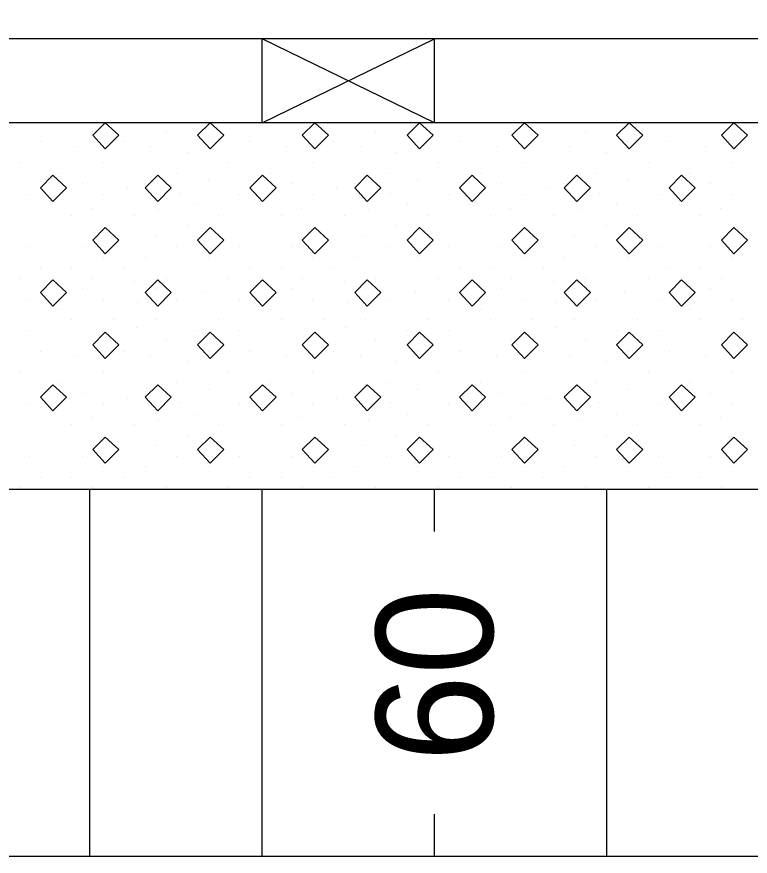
# Model space of a CAD drawing. Extents: x 1313964 to 1316843, y 2087046 to 2096619.
# Drawn here: x 1314200.047 to 1314204.304, y 2089928.164 to 2089933.036 of the extents above; entities that cross this region are included whole.
import ezdxf

# ---------------------------------------------------------------- set-up
doc = ezdxf.new("R2010")
doc.units = 0
doc.layers.add('B-Sub-Contour', color=7, linetype='Continuous')
doc.layers.add('Default', color=7, linetype='Continuous')

# ---------------------------------------------------------------- blocks, each defined once
blk = doc.blocks.new('POINT_DISPLAY')
at = {"layer": 'Default'}
blk.add_line((0, 0), (0, 0), dxfattribs=at)

msp = doc.modelspace()

# ---------------------------------------------------------------- linework, layer by layer
at = {"layer": 'B-Sub-Contour'}
for points in [[(1314234.9036, 2089928.1639), (1314234.9036, 2089971.0354), (1314173.4848, 2089971.0354), (1314173.4848, 2089928.1639), (1314234.9036, 2089928.1639)], [(1314232.4712, 2089932.9071), (1314187.4713, 2089932.9071)], [(1314201.4713, 2089932.4207), (1314202.4713, 2089932.9071)], [(1314202.4713, 2089932.4207), (1314201.4713, 2089932.9071)], [(1314201.4713, 2089932.4207), (1314201.4713, 2089932.9071)], [(1314202.4713, 2089932.4207), (1314202.4713, 2089932.9071)], [(1314232.4712, 2089932.4207), (1314180.7821, 2089932.4207)], [(1314232.4712, 2089930.2923), (1314180.7821, 2089930.2923)], [(1314200.4713, 2089928.1639), (1314200.4713, 2089930.2923)], [(1314200.4713, 2089928.1639), (1314200.4713, 2089930.2923)], [(1314201.4713, 2089928.1639), (1314201.4713, 2089930.2923)], [(1314202.4713, 2089930.049), (1314202.4713, 2089930.2923)], [(1314202.4713, 2089930.049), (1314202.4713, 2089930.2923)], [(1314203.4713, 2089928.1639), (1314203.4713, 2089930.2923)], [(1314202.4713, 2089928.1639), (1314202.4713, 2089928.4071)], [(1314202.4713, 2089928.1639), (1314202.4713, 2089928.4071)]]:
    msp.add_lwpolyline(points, dxfattribs=at)
for points in [[(1314200.5611, 2089932.4207), (1314200.4882, 2089932.3477), (1314200.5611, 2089932.2686), (1314200.6402, 2089932.3477)], [(1314201.1692, 2089932.4207), (1314201.0963, 2089932.3477), (1314201.1692, 2089932.2686), (1314201.2483, 2089932.3477)], [(1314201.7773, 2089932.4207), (1314201.7044, 2089932.3477), (1314201.7773, 2089932.2686), (1314201.8564, 2089932.3477)], [(1314202.3854, 2089932.4207), (1314202.3125, 2089932.3477), (1314202.3854, 2089932.2686), (1314202.4645, 2089932.3477)], [(1314202.9936, 2089932.4207), (1314202.9206, 2089932.3477), (1314202.9936, 2089932.2686), (1314203.0726, 2089932.3477)], [(1314203.6017, 2089932.4207), (1314203.5287, 2089932.3477), (1314203.6017, 2089932.2686), (1314203.6807, 2089932.3477)], [(1314204.2098, 2089932.4207), (1314204.1368, 2089932.3477), (1314204.2098, 2089932.2686), (1314204.2888, 2089932.3477)], [(1314200.2571, 2089932.1166), (1314200.1841, 2089932.0436), (1314200.2571, 2089931.9646), (1314200.3361, 2089932.0436)], [(1314200.8652, 2089932.1166), (1314200.7922, 2089932.0436), (1314200.8652, 2089931.9646), (1314200.9442, 2089932.0436)], [(1314201.4733, 2089932.1166), (1314201.4003, 2089932.0436), (1314201.4733, 2089931.9646), (1314201.5523, 2089932.0436)], [(1314202.0814, 2089932.1166), (1314202.0084, 2089932.0436), (1314202.0814, 2089931.9646), (1314202.1605, 2089932.0436)], [(1314202.6895, 2089932.1166), (1314202.6165, 2089932.0436), (1314202.6895, 2089931.9646), (1314202.7686, 2089932.0436)], [(1314203.2976, 2089932.1166), (1314203.2246, 2089932.0436), (1314203.2976, 2089931.9646), (1314203.3767, 2089932.0436)], [(1314203.9057, 2089932.1166), (1314203.8327, 2089932.0436), (1314203.9057, 2089931.9646), (1314203.9848, 2089932.0436)], [(1314200.5611, 2089931.8125), (1314200.4882, 2089931.7396), (1314200.5611, 2089931.6605), (1314200.6402, 2089931.7396)], [(1314201.1692, 2089931.8125), (1314201.0963, 2089931.7396), (1314201.1692, 2089931.6605), (1314201.2483, 2089931.7396)], [(1314201.7773, 2089931.8125), (1314201.7044, 2089931.7396), (1314201.7773, 2089931.6605), (1314201.8564, 2089931.7396)], [(1314202.3854, 2089931.8125), (1314202.3125, 2089931.7396), (1314202.3854, 2089931.6605), (1314202.4645, 2089931.7396)], [(1314202.9936, 2089931.8125), (1314202.9206, 2089931.7396), (1314202.9936, 2089931.6605), (1314203.0726, 2089931.7396)], [(1314203.6017, 2089931.8125), (1314203.5287, 2089931.7396), (1314203.6017, 2089931.6605), (1314203.6807, 2089931.7396)], [(1314204.2098, 2089931.8125), (1314204.1368, 2089931.7396), (1314204.2098, 2089931.6605), (1314204.2888, 2089931.7396)], [(1314200.2571, 2089931.5085), (1314200.1841, 2089931.4355), (1314200.2571, 2089931.3565), (1314200.3361, 2089931.4355)], [(1314200.8652, 2089931.5085), (1314200.7922, 2089931.4355), (1314200.8652, 2089931.3565), (1314200.9442, 2089931.4355)], [(1314201.4733, 2089931.5085), (1314201.4003, 2089931.4355), (1314201.4733, 2089931.3565), (1314201.5523, 2089931.4355)], [(1314202.0814, 2089931.5085), (1314202.0084, 2089931.4355), (1314202.0814, 2089931.3565), (1314202.1605, 2089931.4355)], [(1314202.6895, 2089931.5085), (1314202.6165, 2089931.4355), (1314202.6895, 2089931.3565), (1314202.7686, 2089931.4355)], [(1314203.2976, 2089931.5085), (1314203.2246, 2089931.4355), (1314203.2976, 2089931.3565), (1314203.3767, 2089931.4355)], [(1314203.9057, 2089931.5085), (1314203.8327, 2089931.4355), (1314203.9057, 2089931.3565), (1314203.9848, 2089931.4355)], [(1314200.5611, 2089931.2044), (1314200.4882, 2089931.1315), (1314200.5611, 2089931.0524), (1314200.6402, 2089931.1315)], [(1314201.1692, 2089931.2044), (1314201.0963, 2089931.1315), (1314201.1692, 2089931.0524), (1314201.2483, 2089931.1315)], [(1314201.7773, 2089931.2044), (1314201.7044, 2089931.1315), (1314201.7773, 2089931.0524), (1314201.8564, 2089931.1315)], [(1314202.3854, 2089931.2044), (1314202.3125, 2089931.1315), (1314202.3854, 2089931.0524), (1314202.4645, 2089931.1315)], [(1314202.9936, 2089931.2044), (1314202.9206, 2089931.1315), (1314202.9936, 2089931.0524), (1314203.0726, 2089931.1315)], [(1314203.6017, 2089931.2044), (1314203.5287, 2089931.1315), (1314203.6017, 2089931.0524), (1314203.6807, 2089931.1315)], [(1314204.2098, 2089931.2044), (1314204.1368, 2089931.1315), (1314204.2098, 2089931.0524), (1314204.2888, 2089931.1315)], [(1314200.2571, 2089930.9004), (1314200.1841, 2089930.8274), (1314200.2571, 2089930.7484), (1314200.3361, 2089930.8274)], [(1314200.8652, 2089930.9004), (1314200.7922, 2089930.8274), (1314200.8652, 2089930.7484), (1314200.9442, 2089930.8274)], [(1314201.4733, 2089930.9004), (1314201.4003, 2089930.8274), (1314201.4733, 2089930.7484), (1314201.5523, 2089930.8274)], [(1314202.0814, 2089930.9004), (1314202.0084, 2089930.8274), (1314202.0814, 2089930.7484), (1314202.1605, 2089930.8274)], [(1314202.6895, 2089930.9004), (1314202.6165, 2089930.8274), (1314202.6895, 2089930.7484), (1314202.7686, 2089930.8274)], [(1314203.2976, 2089930.9004), (1314203.2246, 2089930.8274), (1314203.2976, 2089930.7484), (1314203.3767, 2089930.8274)], [(1314203.9057, 2089930.9004), (1314203.8327, 2089930.8274), (1314203.9057, 2089930.7484), (1314203.9848, 2089930.8274)], [(1314200.5611, 2089930.5963), (1314200.4882, 2089930.5234), (1314200.5611, 2089930.4443), (1314200.6402, 2089930.5234)], [(1314201.1692, 2089930.5963), (1314201.0963, 2089930.5234), (1314201.1692, 2089930.4443), (1314201.2483, 2089930.5234)], [(1314201.7773, 2089930.5963), (1314201.7044, 2089930.5234), (1314201.7773, 2089930.4443), (1314201.8564, 2089930.5234)], [(1314202.3854, 2089930.5963), (1314202.3125, 2089930.5234), (1314202.3854, 2089930.4443), (1314202.4645, 2089930.5234)], [(1314202.9936, 2089930.5963), (1314202.9206, 2089930.5234), (1314202.9936, 2089930.4443), (1314203.0726, 2089930.5234)], [(1314203.6017, 2089930.5963), (1314203.5287, 2089930.5234), (1314203.6017, 2089930.4443), (1314203.6807, 2089930.5234)], [(1314204.2098, 2089930.5963), (1314204.1368, 2089930.5234), (1314204.2098, 2089930.4443), (1314204.2888, 2089930.5234)]]:
    msp.add_lwpolyline(points, close=True, dxfattribs=at)

# ---------------------------------------------------------------- block references
at = {"layer": 'B-Sub-Contour', "xscale": 0.019951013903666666, "yscale": 0.019951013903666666, "rotation": 90}
for p in [(1314200.4882, 2089932.3705), (1314200.9138, 2089932.3705), (1314201.7044, 2089932.3705), (1314202.13, 2089932.3705), (1314202.9206, 2089932.3705), (1314203.3463, 2089932.3705), (1314204.1368, 2089932.3705), (1314200.1841, 2089932.3097), (1314200.3969, 2089932.2848), (1314200.6706, 2089932.3097), (1314200.8254, 2089932.282), (1314201.1571, 2089932.3097), (1314201.4003, 2089932.3097), (1314201.6132, 2089932.2848), (1314201.8868, 2089932.3097), (1314202.0416, 2089932.282), (1314202.3733, 2089932.3097), (1314202.6165, 2089932.3097), (1314202.8294, 2089932.2848), (1314203.103, 2089932.3097), (1314203.2578, 2089932.282), (1314203.5895, 2089932.3097), (1314203.8327, 2089932.3097), (1314204.0456, 2089932.2848), (1314201.0355, 2089932.2489), (1314202.2517, 2089932.2489), (1314203.4679, 2089932.2489), (1314200.0625, 2089932.1881), (1314200.549, 2089932.1881), (1314201.2787, 2089932.1881), (1314201.7652, 2089932.1881), (1314202.4949, 2089932.1881), (1314202.9814, 2089932.1881), (1314203.7111, 2089932.1881), (1314204.1976, 2089932.1881), (1314200.3057, 2089932.1272), (1314200.9746, 2089932.1272), (1314201.5219, 2089932.1272), (1314202.1909, 2089932.1272), (1314202.7382, 2089932.1272), (1314203.4071, 2089932.1272), (1314203.9544, 2089932.1272), (1314201.1571, 2089932.0888), (1314202.3733, 2089932.0888), (1314203.5895, 2089932.0888), (1314200.4273, 2089932.0664), (1314200.6872, 2089932.0363), (1314200.7922, 2089932.0664), (1314201.6436, 2089932.0664), (1314201.9034, 2089932.0363), (1314202.0084, 2089932.0664), (1314202.8598, 2089932.0664), (1314203.1196, 2089932.0363), (1314203.2246, 2089932.0664), (1314204.076, 2089932.0664), (1314200.1233, 2089932.0056), (1314200.549, 2089932.0056), (1314200.9995, 2089932.0115), (1314201.3395, 2089932.0056), (1314201.7652, 2089932.0056), (1314202.2157, 2089932.0115), (1314202.5557, 2089932.0056), (1314202.9814, 2089932.0056), (1314203.4319, 2089932.0115), (1314203.7719, 2089932.0056), (1314204.1976, 2089932.0056), (1314200.2449, 2089931.9448), (1314200.4826, 2089931.9258), (1314201.0963, 2089931.9448), (1314201.4611, 2089931.9448), (1314201.6988, 2089931.9258), (1314202.3125, 2089931.9448), (1314202.6773, 2089931.9448), (1314202.9151, 2089931.9258), (1314203.5287, 2089931.9448), (1314203.8936, 2089931.9448), (1314204.1313, 2089931.9258), (1314200.3665, 2089931.884), (1314200.7314, 2089931.884), (1314200.8724, 2089931.9176), (1314201.2179, 2089931.884), (1314201.5827, 2089931.884), (1314201.9476, 2089931.884), (1314202.0886, 2089931.9176), (1314202.4341, 2089931.884), (1314202.799, 2089931.884), (1314203.1638, 2089931.884), (1314203.3048, 2089931.9176), (1314203.6503, 2089931.884), (1314204.0152, 2089931.884), (1314201.0355, 2089931.8232), (1314202.2517, 2089931.8232), (1314203.4679, 2089931.8232), (1314200.6098, 2089931.7624), (1314200.853, 2089931.7624), (1314201.826, 2089931.7624), (1314202.0692, 2089931.7624), (1314203.0422, 2089931.7624), (1314203.2854, 2089931.7624), (1314204.2584, 2089931.7624), (1314200.1233, 2089931.7016), (1314200.4273, 2089931.7016), (1314200.9746, 2089931.7016), (1314201.3395, 2089931.7016), (1314201.6436, 2089931.7016), (1314202.1909, 2089931.7016), (1314202.5557, 2089931.7016), (1314202.8598, 2089931.7016), (1314203.4071, 2089931.7016), (1314203.7719, 2089931.7016), (1314204.076, 2089931.7016), (1314200.549, 2089931.6408), (1314200.7922, 2089931.6408), (1314201.1571, 2089931.6408), (1314201.7652, 2089931.6408), (1314202.0084, 2089931.6408), (1314202.3733, 2089931.6408), (1314202.9814, 2089931.6408), (1314203.2246, 2089931.6408), (1314203.5895, 2089931.6408), (1314204.1976, 2089931.6408), (1314200.1841, 2089931.5799), (1314200.3665, 2089931.5799), (1314200.6706, 2089931.5799), (1314201.4003, 2089931.5799), (1314201.5827, 2089931.5799), (1314201.8868, 2089931.5799), (1314202.6165, 2089931.5799), (1314202.799, 2089931.5799), (1314203.103, 2089931.5799), (1314203.8327, 2089931.5799), (1314204.0152, 2089931.5799), (1314200.0625, 2089931.5191), (1314200.2449, 2089931.5055), (1314200.4882, 2089931.5191), (1314200.7314, 2089931.4978), (1314200.9138, 2089931.5191), (1314201.2787, 2089931.5191), (1314201.4611, 2089931.5055), (1314201.7044, 2089931.5191), (1314201.9476, 2089931.4978), (1314202.13, 2089931.5191), (1314202.4949, 2089931.5191), (1314202.6773, 2089931.5055), (1314202.9206, 2089931.5191), (1314203.1638, 2089931.4978), (1314203.3463, 2089931.5191), (1314203.7111, 2089931.5191), (1314203.8936, 2089931.5055), (1314204.1368, 2089931.5191), (1314200.4273, 2089931.4583), (1314200.853, 2089931.4583), (1314201.1433, 2089931.4415), (1314201.6436, 2089931.4583), (1314202.0692, 2089931.4583), (1314202.3595, 2089931.4415), (1314202.8598, 2089931.4583), (1314203.2854, 2089931.4583), (1314203.5757, 2089931.4415), (1314204.076, 2089931.4583), (1314200.1233, 2089931.3975), (1314200.549, 2089931.3975), (1314200.9746, 2089931.3975), (1314201.3395, 2089931.3975), (1314201.7652, 2089931.3975), (1314202.1909, 2089931.3975), (1314202.5557, 2089931.3975), (1314202.9814, 2089931.3975), (1314203.4071, 2089931.3975), (1314203.7719, 2089931.3975), (1314204.1976, 2089931.3975), (1314200.748, 2089931.378), (1314201.9642, 2089931.378), (1314203.1804, 2089931.378), (1314200.3057, 2089931.3367), (1314201.5219, 2089931.3367), (1314202.7382, 2089931.3367), (1314203.9544, 2089931.3367), (1314200.3665, 2089931.2759), (1314200.6098, 2089931.2759), (1314200.853, 2089931.2759), (1314201.2179, 2089931.2759), (1314201.5827, 2089931.2759), (1314201.826, 2089931.2759), (1314202.0692, 2089931.2759), (1314202.4341, 2089931.2759), (1314202.799, 2089931.2759), (1314203.0422, 2089931.2759), (1314203.2854, 2089931.2759), (1314203.6503, 2089931.2759), (1314204.0152, 2089931.2759), (1314204.2584, 2089931.2759), (1314200.1233, 2089931.2178), (1314200.7397, 2089931.2315), (1314201.0963, 2089931.2151), (1314201.3395, 2089931.2178), (1314201.9559, 2089931.2315), (1314202.3125, 2089931.2151), (1314202.5557, 2089931.2178), (1314203.1721, 2089931.2315), (1314203.5287, 2089931.2151), (1314203.7719, 2089931.2178), (1314200.4882, 2089931.1543), (1314200.9138, 2089931.1543), (1314201.7044, 2089931.1543), (1314202.13, 2089931.1543), (1314202.9206, 2089931.1543), (1314203.3463, 2089931.1543), (1314204.1368, 2089931.1543), (1314200.1841, 2089931.0935), (1314200.3969, 2089931.0686), (1314200.6706, 2089931.0935), (1314200.8254, 2089931.0658), (1314201.1571, 2089931.0935), (1314201.4003, 2089931.0935), (1314201.6132, 2089931.0686), (1314201.8868, 2089931.0935), (1314202.0416, 2089931.0658), (1314202.3733, 2089931.0935), (1314202.6165, 2089931.0935), (1314202.8294, 2089931.0686), (1314203.103, 2089931.0935), (1314203.2578, 2089931.0658), (1314203.5895, 2089931.0935), (1314203.8327, 2089931.0935), (1314204.0456, 2089931.0686), (1314201.0355, 2089931.0326), (1314202.2517, 2089931.0326), (1314203.4679, 2089931.0326), (1314200.0625, 2089930.9718), (1314200.549, 2089930.9718), (1314201.2787, 2089930.9718), (1314201.7652, 2089930.9718), (1314202.4949, 2089930.9718), (1314202.9814, 2089930.9718), (1314203.7111, 2089930.9718), (1314204.1976, 2089930.9718), (1314200.3057, 2089930.911), (1314200.9746, 2089930.911), (1314201.5219, 2089930.911), (1314202.1909, 2089930.911), (1314202.7382, 2089930.911), (1314203.4071, 2089930.911), (1314203.9544, 2089930.911), (1314201.1571, 2089930.8726), (1314202.3733, 2089930.8726), (1314203.5895, 2089930.8726), (1314200.4273, 2089930.8502), (1314200.6872, 2089930.8201), (1314200.7922, 2089930.8502), (1314201.6436, 2089930.8502), (1314201.9034, 2089930.8201), (1314202.0084, 2089930.8502), (1314202.8598, 2089930.8502), (1314203.1196, 2089930.8201), (1314203.2246, 2089930.8502), (1314204.076, 2089930.8502), (1314200.1233, 2089930.7894), (1314200.549, 2089930.7894), (1314200.9995, 2089930.7952), (1314201.3395, 2089930.7894), (1314201.7652, 2089930.7894), (1314202.2157, 2089930.7952), (1314202.5557, 2089930.7894), (1314202.9814, 2089930.7894), (1314203.4319, 2089930.7952), (1314203.7719, 2089930.7894), (1314204.1976, 2089930.7894), (1314200.2449, 2089930.7286), (1314200.4826, 2089930.7096), (1314201.0963, 2089930.7286), (1314201.4611, 2089930.7286), (1314201.6988, 2089930.7096), (1314202.3125, 2089930.7286), (1314202.6773, 2089930.7286), (1314202.9151, 2089930.7096), (1314203.5287, 2089930.7286), (1314203.8936, 2089930.7286), (1314204.1313, 2089930.7096), (1314200.3665, 2089930.6678), (1314200.7314, 2089930.6678), (1314200.8724, 2089930.7013), (1314201.2179, 2089930.6678), (1314201.5827, 2089930.6678), (1314201.9476, 2089930.6678), (1314202.0886, 2089930.7013), (1314202.4341, 2089930.6678), (1314202.799, 2089930.6678), (1314203.1638, 2089930.6678), (1314203.3048, 2089930.7013), (1314203.6503, 2089930.6678), (1314204.0152, 2089930.6678), (1314201.0355, 2089930.607), (1314202.2517, 2089930.607), (1314203.4679, 2089930.607), (1314200.6098, 2089930.5462), (1314200.853, 2089930.5462), (1314201.826, 2089930.5462), (1314202.0692, 2089930.5462), (1314203.0422, 2089930.5462), (1314203.2854, 2089930.5462), (1314204.2584, 2089930.5462), (1314200.1233, 2089930.4854), (1314200.4273, 2089930.4854), (1314200.9746, 2089930.4854), (1314201.3395, 2089930.4854), (1314201.6436, 2089930.4854), (1314202.1909, 2089930.4854), (1314202.5557, 2089930.4854), (1314202.8598, 2089930.4854), (1314203.4071, 2089930.4854), (1314203.7719, 2089930.4854), (1314204.076, 2089930.4854), (1314200.549, 2089930.4245), (1314200.7922, 2089930.4245), (1314201.1571, 2089930.4245), (1314201.7652, 2089930.4245), (1314202.0084, 2089930.4245), (1314202.3733, 2089930.4245), (1314202.9814, 2089930.4245), (1314203.2246, 2089930.4245), (1314203.5895, 2089930.4245), (1314204.1976, 2089930.4245), (1314200.1841, 2089930.3637), (1314200.3665, 2089930.3637), (1314200.6706, 2089930.3637), (1314201.4003, 2089930.3637), (1314201.5827, 2089930.3637), (1314201.8868, 2089930.3637), (1314202.6165, 2089930.3637), (1314202.799, 2089930.3637), (1314203.103, 2089930.3637), (1314203.8327, 2089930.3637), (1314204.0152, 2089930.3637), (1314200.0625, 2089930.3029), (1314200.4882, 2089930.3029), (1314200.9138, 2089930.3029), (1314201.2787, 2089930.3029), (1314201.7044, 2089930.3029), (1314202.13, 2089930.3029), (1314202.4949, 2089930.3029), (1314202.9206, 2089930.3029), (1314203.3463, 2089930.3029), (1314203.7111, 2089930.3029), (1314204.1368, 2089930.3029)]:
    msp.add_blockref('POINT_DISPLAY', p, dxfattribs=at)

# ---------------------------------------------------------------- texts
at = {"layer": 'B-Sub-Contour'}
msp.add_text('60', height=0.67865, rotation=90, dxfattribs=at).set_placement((1314202.8106, 2089928.7113))
msp.add_text('60', height=0.67865, rotation=90, dxfattribs=at).set_placement((1314202.8106, 2089928.7113))

doc.saveas('drawing.dxf')
